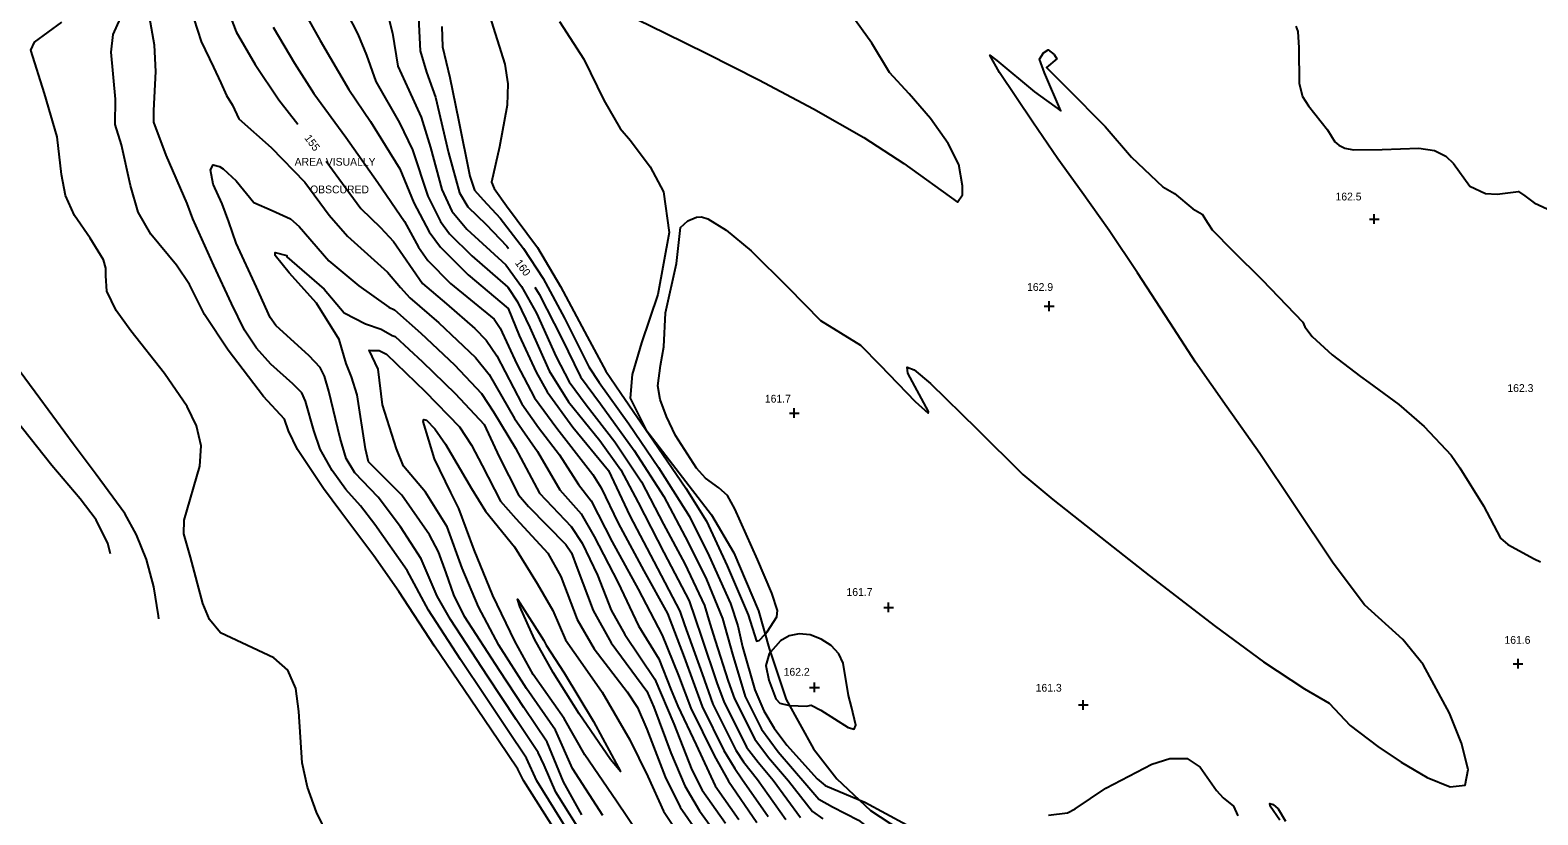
# Model space of a CAD drawing. Extents: x 1475150 to 2003689, y 770235 to 1112803.
# Drawn here: x 1999629.2 to 2000017.1, y 774271.7 to 774473.6 of the extents above; entities that cross this region are included whole.
import ezdxf

# ---------------------------------------------------------------- set-up
doc = ezdxf.new("R2010")
doc.units = 0
for name, color, linetype in [('RD_DTM_Major1_Lbl', 7, 'Continuous'), ('RD_DTM_Major2', 7, 'Continuous'), ('RD_DTM_Minor1', 7, 'Continuous'), ('RD_DTM_Minor2', 7, 'Continuous'), ('RD_DTM_Obscure', 7, 'Continuous'), ('RD_DTM_Spot_Elev', 7, 'Continuous'), ('RD_TX_Misc1', 7, 'Continuous')]:
    doc.layers.add(name, color=color, linetype=linetype)

msp = doc.modelspace()

# ---------------------------------------------------------------- linework, layer by layer
at = {"layer": 'RD_DTM_Major2'}
for points in [[(1999764.88, 774266.7), (1999756.16, 774280.49), (1999754.68, 774283.38), (1999749.72, 774290.8), (1999742.5, 774301.42), (1999733.24, 774315.05), (1999724.08, 774329.15), (1999717.6, 774338.31), (1999709.11, 774349.64), (1999704.64, 774355.69), (1999697.99, 774365.68), (1999695.67, 774370.47), (1999694.62, 774373.51), (1999689.25, 774379.37), (1999680.17, 774391.21), (1999674.01, 774400.47), (1999670.17, 774408.17), (1999666.81, 774413.1), (1999660.22, 774421.15), (1999656.99, 774426.81), (1999655.02, 774433.61), (1999652.67, 774444.09), (1999651.1, 774449.35), (1999651.17, 774455.83), (1999650.04, 774467.97), (1999650.51, 774472.49), (1999653.19, 774478.41)], [(1999680.1, 774478.59), (1999682.15, 774473.2), (1999687.04, 774464.77), (1999693.2, 774455.65), (1999698.09, 774449.42)], [(1999729.04, 774478.51), (1999729.5, 774468.33), (1999731.14, 774462.82), (1999733.48, 774456.35), (1999736.85, 774442.06), (1999739.62, 774431.73), (1999741.76, 774428.12), (1999746.49, 774423.6), (1999751.84, 774417.98), (1999752.28, 774417.4)], [(1999705.33, 774439.86), (1999708.61, 774435.45), (1999714.28, 774427.75), (1999719.29, 774422.8), (1999722.66, 774419.18), (1999730.14, 774408.38), (1999736.34, 774403.16), (1999743.59, 774396.85), (1999746.52, 774393.84), (1999749.26, 774389.82), (1999755.68, 774377.41), (1999760.01, 774371.38), (1999765.41, 774364.3), (1999770.3, 774356.65), (1999773.5, 774352.47), (1999778.96, 774341.95), (1999785.62, 774329.72), (1999791.81, 774317.9), (1999795.99, 774307.53), (1999799.19, 774299.08), (1999805.21, 774286.91), (1999808.82, 774280.32), (1999816.17, 774269.67)], [(1999759.05, 774407.48), (1999760.13, 774405.68), (1999765.95, 774394.23), (1999770.75, 774384.42), (1999775.95, 774377.41), (1999784.6, 774365.41), (1999792.22, 774353.62), (1999798.52, 774341.76), (1999803.18, 774332.23), (1999807.34, 774322.19), (1999809.89, 774312.98), (1999813.19, 774302.15), (1999817.36, 774293.72), (1999821.6, 774287.89), (1999829.04, 774279.32), (1999832.09, 774275.69), (1999835.59, 774273.73), (1999842.32, 774270.32), (1999849.64, 774264.63), (1999851.75, 774262.84), (1999854.11, 774261.63), (1999858.47, 774258.55), (1999860.62, 774257.94)], [(1999788.2, 774263.04), (1999780.04, 774275.14), (1999771.93, 774287.11), (1999766.6, 774296.49), (1999758.61, 774307.81), (1999753.91, 774316.37), (1999748.2, 774328.08), (1999743.4, 774339.87), (1999739.47, 774350.52), (1999737.42, 774354.66), (1999733.26, 774363.29), (1999730.28, 774372.92), (1999730.49, 774373.41), (1999731.13, 774373.21), (1999733.34, 774371.02), (1999736.07, 774367.02), (1999742.75, 774355.68), (1999746.32, 774349.83), (1999753.83, 774340.63), (1999759.64, 774331.22), (1999763.68, 774324.22), (1999766.95, 774316.72), (1999771.38, 774310.38), (1999776.33, 774303.2), (1999783.48, 774290.96), (1999788.15, 774281.49), (1999792.17, 774272.59), (1999799.12, 774262.13)]]:
    msp.add_lwpolyline(points, dxfattribs=at)
at = {"layer": 'RD_DTM_Minor1'}
for points in [[(1999785.64, 774476.29), (1999792.5, 774472.92), (1999803.28, 774467.6), (1999816.64, 774460.85), (1999830.73, 774453.39), (1999843.7, 774445.96), (1999854.01, 774439.27), (1999867.74, 774429.36), (1999869.03, 774431.25), (1999869.03, 774433.53), (1999868.12, 774439.01), (1999865.38, 774444.48), (1999860.81, 774450.87), (1999855.34, 774457.26), (1999850.32, 774462.74), (1999845.7, 774470.3), (1999838.88, 774479.81)], [(1999954.8, 774474.6), (1999955.35, 774473.27), (1999955.6, 774469.06), (1999955.71, 774459.88), (1999956.56, 774456.54), (1999958.05, 774454.16), (1999962.98, 774448), (1999964.85, 774444.85), (1999965.88, 774443.98), (1999967.4, 774443.28), (1999969.64, 774442.84), (1999977.02, 774442.93), (1999986.48, 774443.22), (1999990.52, 774442.63), (1999993.45, 774441.22), (1999995.43, 774439.28), (1999999.58, 774433.43), (2000003.59, 774431.56), (2000006.63, 774431.36), (2000012.09, 774432.11), (2000013.74, 774430.98), (2000016.11, 774429.13), (2000021.89, 774426.49)], [(1999818.26, 774318.18), (1999818.8, 774318.75), (1999821.3, 774322.6), (1999821.45, 774324.28), (1999820, 774328.7), (1999816.35, 774337.41), (1999810.47, 774350.41), (1999808.62, 774353.89), (1999806.37, 774355.82), (1999802.92, 774358.31), (1999800.63, 774360.85), (1999795.26, 774369.31), (1999792.91, 774374.14), (1999791.29, 774378.56), (1999790.69, 774382.08), (1999791.39, 774387.27), (1999792.19, 774392.1), (1999792.65, 774400.89), (1999795.47, 774413.52), (1999796.51, 774422.8), (1999798.37, 774424.57), (1999800.63, 774425.51), (1999801.93, 774425.54), (1999803.54, 774425.08), (1999808.28, 774422.16), (1999814.7, 774416.83), (1999824.24, 774407.39), (1999832.57, 774398.89), (1999842.81, 774392.57), (1999847.86, 774387.35), (1999856.87, 774378.08), (1999860.23, 774375.08), (1999860.28, 774375.49), (1999855, 774385.33), (1999854.82, 774386.91), (1999856.61, 774386.23), (1999860.83, 774382.66), (1999872.76, 774371.03), (1999884.55, 774359.26), (1999892.29, 774352.85), (1999907.8, 774340.53), (1999917.11, 774333.22), (1999934.13, 774320.14), (1999946.53, 774311.06), (1999957.1, 774304.11), (1999963.43, 774300.41), (1999968.85, 774294.69), (1999975.91, 774289.26), (1999981.92, 774285.19), (1999988.58, 774281.27), (1999994.52, 774278.86), (1999998.37, 774279.27), (1999999.14, 774283.37), (1999997.46, 774290.07), (1999994.33, 774297.79), (1999987.57, 774310.39), (1999982.38, 774316.8), (1999972.5, 774325.74), (1999964.45, 774336.41), (1999954.41, 774351.44), (1999945.58, 774364.67), (1999937.04, 774376.66), (1999929, 774388.17), (1999922.44, 774398.36), (1999914.11, 774411.17), (1999906.8, 774422.09), (1999899.84, 774431.82), (1999893.57, 774440.48), (1999887.16, 774449.89), (1999878.58, 774462.74), (1999876.06, 774467.15), (1999877.94, 774465.78), (1999887.56, 774457.75), (1999894.39, 774452.84), (1999890.15, 774462.62), (1999888.92, 774466.12), (1999889.9, 774467.76), (1999891.11, 774468.54), (1999892.61, 774467.38), (1999893.37, 774466.27), (1999890.66, 774464), (1999895.91, 774458.74), (1999905.77, 774448.82), (1999912.58, 774440.92), (1999920.64, 774433.33), (1999923.58, 774431.56), (1999928.34, 774427.62), (1999930.77, 774426.23), (1999932.17, 774423.98), (1999933.29, 774422.22), (1999938.58, 774416.79), (1999946.14, 774409.38), (1999956.67, 774398.5), (1999957.14, 774397.28), (1999958.99, 774394.79), (1999964.21, 774390.08), (1999971.47, 774384.51), (1999973.65, 774382.89)], [(1999973.65, 774382.89), (1999981.29, 774377.23), (1999987.81, 774371.62), (1999994.79, 774364.2), (1999997.04, 774360.99), (2000003.1, 774351.16), (2000007.46, 774342.84), (2000009.38, 774341.25), (2000016.15, 774337.58), (2000017.77, 774336.77)], [(1999824.58, 774299.84), (1999824.64, 774299.82), (1999828.9, 774299.63), (1999830.17, 774299.92), (1999832.59, 774298.56), (1999839.63, 774294.1), (1999841.19, 774293.75), (1999841.66, 774294.7), (1999840.5, 774299.42), (1999839.74, 774302.41), (1999838.37, 774310.73), (1999837.23, 774313.12), (1999835.28, 774315.22), (1999832.74, 774316.9), (1999829.89, 774317.97), (1999827.04, 774318.28), (1999824.46, 774317.71), (1999822.26, 774316.48), (1999819.63, 774313.5)], [(1999891.21, 774271.6), (1999896.12, 774272.21), (1999898.04, 774273.19), (1999905.92, 774278.49), (1999917.79, 774284.66), (1999922.37, 774286.13), (1999926.87, 774286.13), (1999930.19, 774283.95), (1999934.4, 774277.92), (1999936.11, 774276), (1999938.79, 774273.91), (1999939.91, 774271.42)], [(1999842.46, 774275.55), (1999843.91, 774274.95), (1999854.72, 774269.06)], [(1999950.75, 774270.3), (1999948.25, 774273.85), (1999948.14, 774274.58), (1999949.03, 774274.29), (1999950.31, 774273.24), (1999952.16, 774270.03)]]:
    msp.add_lwpolyline(points, dxfattribs=at)
at = {"layer": 'RD_DTM_Minor2'}
for points in [[(1999707.81, 774483.68), (1999713.5, 774472.6), (1999715.75, 774467.15), (1999718.14, 774460.43), (1999724.23, 774449.76), (1999727.6, 774442.82), (1999731.48, 774430.91), (1999734.76, 774424.37), (1999737.07, 774421.19), (1999742.86, 774415.5), (1999752.12, 774407.5), (1999754.6, 774403.71), (1999757.71, 774397.07), (1999762.73, 774385.96), (1999767.71, 774377.94), (1999775.77, 774367.99), (1999781.2, 774360.48), (1999785.63, 774352.01), (1999792.22, 774339.22), (1999798.71, 774326.78), (1999800.26, 774322.18), (1999801.91, 774317.36), (1999805.92, 774305.41), (1999807.64, 774300.83), (1999813.52, 774289.08), (1999816.52, 774285.2), (1999820.34, 774280.57), (1999827.42, 774270.95)], [(1999767.3, 774267.95), (1999759.59, 774280.38), (1999756.89, 774286.21), (1999751.98, 774293.53), (1999746.37, 774302.03), (1999739.93, 774311.66), (1999731.71, 774324.3), (1999726.16, 774334.52), (1999717.91, 774346.36), (1999714.17, 774351.2), (1999710.42, 774355.4), (1999706.91, 774360.26), (1999703.81, 774365.74), (1999702.16, 774370.55), (1999700.07, 774378.13), (1999699.06, 774380.26), (1999696.74, 774382.56), (1999691.07, 774387.61), (1999687.43, 774391.8), (1999684.37, 774396.4), (1999681.03, 774403.22), (1999676.46, 774413.02), (1999671.06, 774425.09), (1999669.56, 774429.04), (1999664.18, 774441.48), (1999661.03, 774449.93), (1999660.98, 774452.94), (1999661.56, 774463.01), (1999661.21, 774469.72), (1999659.09, 774481.54)], [(1999698.67, 774480.15), (1999703.83, 774470.93), (1999711.21, 774458.33), (1999716.72, 774450.11), (1999724.29, 774437.93), (1999727.86, 774429.21), (1999731.85, 774421.68), (1999734.73, 774417.73), (1999741.92, 774410.68), (1999752.16, 774401.99), (1999755, 774395.01), (1999759.35, 774385.63), (1999762.22, 774380.56), (1999768.83, 774371.43), (1999777.97, 774360.28), (1999783.46, 774348.63), (1999789.64, 774336.86), (1999796.35, 774324.12), (1999797.5, 774320.55), (1999802.12, 774307.92), (1999804.87, 774300.16), (1999810.72, 774288.28), (1999812.68, 774285.26), (1999816.33, 774280.75), (1999823.64, 774270.47)], [(1999671.32, 774476.57), (1999673.17, 774470.66), (1999676.4, 774464.1), (1999678.25, 774460.03), (1999679.73, 774456.83), (1999681.25, 774454.32), (1999682.84, 774450.82), (1999691.16, 774443.4), (1999699.88, 774434.5), (1999706.14, 774425.99), (1999710.81, 774420.61), (1999721.16, 774411.36), (1999724.48, 774407.38), (1999726.91, 774404.69), (1999734.34, 774398.31), (1999743.77, 774389.34), (1999747.27, 774384.97), (1999753.81, 774373.68), (1999759.75, 774365.18), (1999765.48, 774355.3), (1999770.92, 774349.15), (1999774.28, 774343.31), (1999780.39, 774331.54), (1999785.67, 774320.29), (1999790.96, 774311.84), (1999794.15, 774303.78), (1999795.79, 774299.67), (1999800.54, 774289.7), (1999805.43, 774279.15), (1999811.49, 774270.43)], [(1999721.05, 774478.26), (1999722.39, 774472.83), (1999723.82, 774464.38), (1999726.58, 774458.2), (1999729.83, 774451.22), (1999732.21, 774443.41), (1999735.11, 774432.6), (1999737.68, 774427.06), (1999741.51, 774422.42), (1999751.57, 774413.2), (1999755.63, 774407.67), (1999759.43, 774400.75), (1999764.54, 774389.51), (1999767.91, 774383.14), (1999772.2, 774377.18), (1999779.65, 774367.66), (1999786.47, 774357.37), (1999792.15, 774346.51), (1999797.64, 774336.27), (1999802.7, 774325.55), (1999804.04, 774320.9), (1999805.43, 774316.53), (1999808.79, 774306.03), (1999810.42, 774301.49), (1999815.61, 774291.14), (1999819.17, 774286.43), (1999824.34, 774280.39), (1999830.51, 774272.54), (1999833.16, 774270.64)], [(1999747.39, 774477.36), (1999751.29, 774464.85), (1999752.06, 774459.83), (1999751.91, 774454.31), (1999749.98, 774443.6), (1999747.92, 774434.45), (1999748.56, 774432.86), (1999751.75, 774428.44), (1999759.69, 774417.65), (1999765.67, 774407.64), (1999772.49, 774394.74), (1999777.26, 774385.81), (1999781.14, 774380.2), (1999789.55, 774367.93), (1999797.89, 774355.72), (1999803.17, 774347.28), (1999808.53, 774335.78), (1999813.96, 774323.12), (1999816.04, 774316.35), (1999816.72, 774316.57), (1999818.26, 774318.18)], [(1999710.04, 774257.51), (1999702.86, 774272.37), (1999700.57, 774278.74), (1999699.21, 774285.07), (1999698.33, 774298.24), (1999697.53, 774304.15), (1999695.52, 774308.86), (1999691.86, 774312.04), (1999678.13, 774318.53), (1999675.31, 774321.94), (1999673.59, 774326.08), (1999670.43, 774337.94), (1999668.7, 774344.02), (1999668.84, 774347.47), (1999672.84, 774361.41), (1999673.15, 774366.64), (1999671.96, 774371.82), (1999669.62, 774376.76), (1999663.73, 774385.24), (1999655.12, 774396.24), (1999651.35, 774401.48), (1999648.91, 774406.4), (1999648.68, 774410.36), (1999648.62, 774412.32), (1999648.04, 774414.54), (1999644.64, 774420.05), (1999640.56, 774425.95), (1999638.25, 774431.02), (1999637.25, 774436.48), (1999636.12, 774446.13), (1999632.84, 774457.3), (1999629.34, 774468.46), (1999630.31, 774470.56), (1999637.3, 774475.68)], [(1999691.68, 774474.39), (1999697.21, 774465.09), (1999702.18, 774457.29), (1999710.4, 774446.1), (1999718.61, 774434.39), (1999725.48, 774424.37), (1999729.1, 774417.72), (1999731.51, 774414.3), (1999737.37, 774408.39), (1999748.53, 774399.27), (1999750.14, 774396.89), (1999754.41, 774387.63), (1999758.99, 774379.01), (1999764.67, 774371.15), (1999772.76, 774360.78), (1999773.93, 774359.22), (1999776.07, 774355.79), (1999780.5, 774346.74), (1999787.09, 774334.44), (1999793.18, 774323.44), (1999797.42, 774312.23), (1999802.09, 774299.5), (1999807.67, 774288.23), (1999810.47, 774283.55), (1999812.32, 774280.94), (1999819.05, 774271.21)], [(1999735.14, 774474.52), (1999735.31, 774469.31), (1999737.13, 774461.47), (1999739.37, 774450.55), (1999742.35, 774436), (1999743.52, 774432.44), (1999745.7, 774429.97), (1999750.1, 774425.22), (1999756.16, 774417.44), (1999761.19, 774409.69), (1999766.7, 774399.51), (1999772.89, 774386.95), (1999775.57, 774382.93), (1999783.2, 774372.3), (1999790.88, 774361.06), (1999798.84, 774348.41), (1999803.88, 774338.24), (1999809.37, 774326.08), (1999811.29, 774320.28), (1999812.47, 774314.86), (1999815.61, 774303.79), (1999817.94, 774298.47), (1999820.64, 774293.93), (1999823.83, 774289.6), (1999831.66, 774280.89), (1999833.77, 774279.17), (1999842.46, 774275.55)], [(1999649.83, 774338.86), (1999649.15, 774341.53), (1999646.18, 774347.57), (1999642.06, 774353), (1999634.8, 774361.58), (1999627.23, 774371.06), (1999619.76, 774380.35), (1999608.51, 774393.7), (1999597.33, 774406.98), (1999590.04, 774416.2), (1999585.27, 774423.49), (1999578.8, 774435.49), (1999573.82, 774444.58), (1999570.73, 774448.59), (1999569.45, 774449.72)], [(1999772.07, 774265.35), (1999764.4, 774277.49), (1999761.41, 774284.42), (1999759.9, 774287.71), (1999754.24, 774296.23), (1999746.88, 774307.36), (1999737.35, 774321.9), (1999733.94, 774327.92), (1999729.82, 774337.56), (1999724.51, 774345.76), (1999718.69, 774353.4), (1999712.76, 774359.64), (1999710.52, 774363.4), (1999708.91, 774368.62), (1999706.05, 774380.73), (1999704.88, 774384.52), (1999703.77, 774386.82), (1999700.94, 774389.83), (1999692.42, 774397.61), (1999690.9, 774399.69), (1999687.45, 774407.43), (1999682.22, 774418.75), (1999680.31, 774424.27), (1999678.62, 774428.95), (1999676.25, 774433.98), (1999675.59, 774437.69), (1999676.24, 774438.91), (1999677.86, 774438.51), (1999678.83, 774437.92), (1999682.22, 774434.85), (1999686.77, 774429.26), (1999691.47, 774427.23), (1999696.18, 774425.05), (1999698.42, 774423.11), (1999706.07, 774414.24), (1999713.77, 774407.82), (1999721.49, 774402.34), (1999722.95, 774401.64), (1999729.66, 774395.65), (1999738.4, 774387.47), (1999745.28, 774380.11), (1999748.38, 774375.38), (1999754.09, 774366.05), (1999760.26, 774354.44), (1999768.35, 774345.83), (1999771.17, 774341.59), (1999775.17, 774333.35), (1999778.7, 774324.37), (1999782.16, 774318.1), (1999789.91, 774306.54), (1999794.81, 774295.06), (1999799.47, 774283.27), (1999802.09, 774277.97), (1999808.06, 774269.49)], [(1999771.1, 774271.65), (1999766.44, 774280.18), (1999762.17, 774290.39), (1999756.23, 774299.28), (1999749.91, 774308.79), (1999740.98, 774322.73), (1999738.18, 774328.29), (1999736.18, 774333.93), (1999734.24, 774339.31), (1999731.93, 774343.7), (1999724.82, 774353.97), (1999716.2, 774362.53), (1999715.47, 774365.84), (1999713.29, 774379.72), (1999711.84, 774384.36), (1999710.5, 774387.85), (1999708.68, 774393.97), (1999702.84, 774403.39), (1999695.8, 774411.19), (1999692.23, 774415.63), (1999692.19, 774416.43), (1999695.21, 774415.62), (1999695.21, 774415.29), (1999704.85, 774406.94), (1999709.99, 774400.84), (1999715.46, 774398.04), (1999719.52, 774396.64), (1999722.35, 774395.02), (1999723.14, 774394.73), (1999730.17, 774388.29), (1999738.5, 774380.14), (1999746.04, 774372.08), (1999749.88, 774363.8), (1999754.8, 774354.05), (1999757.4, 774350.99), (1999767, 774341.2), (1999768.47, 774339.12), (1999769.95, 774335.17), (1999774.05, 774324.23), (1999778.64, 774315.91), (1999787.83, 774303.51), (1999789.65, 774299.35), (1999794.02, 774287.61), (1999797.63, 774279.1), (1999801.41, 774272.67), (1999808.99, 774262.35)], [(1999662.27, 774322.14), (1999662.2, 774322.86), (1999660.99, 774330.31), (1999659.11, 774337.41), (1999656.51, 774343.76), (1999653.51, 774349.19), (1999646.21, 774359.29), (1999640.25, 774367.17), (1999631.66, 774378.83), (1999622.73, 774390.9)], [(1999776.56, 774271.53), (1999768.73, 774283.62), (1999764.39, 774293.42), (1999756.92, 774304.16), (1999749.78, 774315.37), (1999744.57, 774325.19), (1999740.37, 774335.16), (1999736.46, 774345.78), (1999730.87, 774354.74), (1999725.25, 774361.39), (1999723.42, 774365.88), (1999719.88, 774377.17), (1999718.69, 774386.38), (1999716.39, 774391.21), (1999716.99, 774391.16), (1999718.99, 774391.2), (1999720.91, 774390.23), (1999723.33, 774387.81), (1999730.84, 774380.6), (1999739.68, 774371.52), (1999742.71, 774366.78), (1999745.46, 774361.6), (1999750.21, 774352.43), (1999754.15, 774347.95), (1999762.36, 774338.99), (1999765.76, 774332.96), (1999769.94, 774321.97), (1999774.28, 774314.38), (1999782.82, 774303.33), (1999785.44, 774299.32), (1999787.88, 774293.67), (1999792.56, 774281.4), (1999796.39, 774273.65), (1999801.71, 774266.04)], [(1999761.99, 774315.3), (1999766.54, 774308.19), (1999774.09, 774295.69), (1999781.08, 774282.78), (1999778.49, 774285.87), (1999770.48, 774297.63), (1999763.79, 774308.33), (1999758.97, 774316.88), (1999755.17, 774325.31), (1999754.57, 774327.15), (1999761.35, 774316.57), (1999761.99, 774315.3)], [(1999819.63, 774313.5), (1999819.32, 774313.14), (1999818.5, 774310.1), (1999819.27, 774306.3), (1999821.03, 774301.5), (1999822.11, 774300.44), (1999824.58, 774299.84)]]:
    msp.add_lwpolyline(points, dxfattribs=at)
at = {"layer": 'RD_DTM_Obscure'}
msp.add_lwpolyline([(1999765.35, 774475.83), (1999771.66, 774466.16), (1999776.76, 774455.61), (1999781, 774448.3), (1999783.69, 774445.23), (1999788.74, 774438.44), (1999792.18, 774432.04), (1999793.61, 774421.54), (1999790.64, 774405.54), (1999786.46, 774393.18), (1999784.09, 774384.95), (1999783.6, 774378.91), (1999787.6, 774370.84), (1999795.33, 774360.78), (1999804.48, 774348.9), (1999810.21, 774339.08), (1999816.56, 774324.2), (1999819.3, 774314.48), (1999823.74, 774301.37), (1999830.72, 774288.67), (1999836.77, 774280.95), (1999845.4, 774272.77), (1999857.61, 774264.83)], dxfattribs=at)
at = {"layer": 'RD_DTM_Spot_Elev'}
for p, q in [((1999975, 774423.75), (1999975, 774426.25)), ((1999973.75, 774425), (1999976.25, 774425)), ((1999890.11, 774402.58), (1999892.61, 774402.58)), ((1999891.36, 774401.33), (1999891.36, 774403.83)), ((1999824.53, 774375.05), (1999827.03, 774375.05)), ((1999825.78, 774373.8), (1999825.78, 774376.3)), ((1999848.8, 774325.04), (1999851.3, 774325.04)), ((1999850.05, 774323.79), (1999850.05, 774326.29)), ((2000010.76, 774310.55), (2000013.26, 774310.55)), ((2000012.01, 774309.3), (2000012.01, 774311.8)), ((1999830.99, 774303.19), (1999830.99, 774305.69)), ((1999829.74, 774304.44), (1999832.24, 774304.44)), ((1999898.89, 774299.94), (1999901.39, 774299.94)), ((1999900.14, 774298.69), (1999900.14, 774301.19))]:
    msp.add_line(p, q, dxfattribs=at)

# ---------------------------------------------------------------- texts
at = {"layer": 'RD_DTM_Major1_Lbl'}
for s, rotation, p in [('155', 306.6865, (1999699.64, 774445.83)), ('160', 306.8235, (1999753.82, 774413.67))]:
    msp.add_text(s, height=2, rotation=rotation, dxfattribs=at).set_placement(p)
at = {"layer": 'RD_DTM_Spot_Elev'}
for s, p in [('162.5', (1999965.04, 774429.79)), ('162.9', (1999885.68, 774406.51)), ('161.7', (1999818.22, 774377.76)), ('162.3', (2000009.26, 774380.5)), ('161.7', (1999839.22, 774328.01)), ('161.6', (2000008.51, 774315.68)), ('162.2', (1999823.06, 774307.47)), ('161.3', (1999887.9, 774303.36))]:
    msp.add_text(s, height=2, dxfattribs=at).set_placement(p)
at = {"layer": 'RD_TX_Misc1'}
for s, p in [('AREA VISUALLY', (1999697.23, 774438.73)), ('OBSCURED', (1999701.21, 774431.62))]:
    msp.add_text(s, height=2, dxfattribs=at).set_placement(p)

doc.saveas('drawing.dxf')
